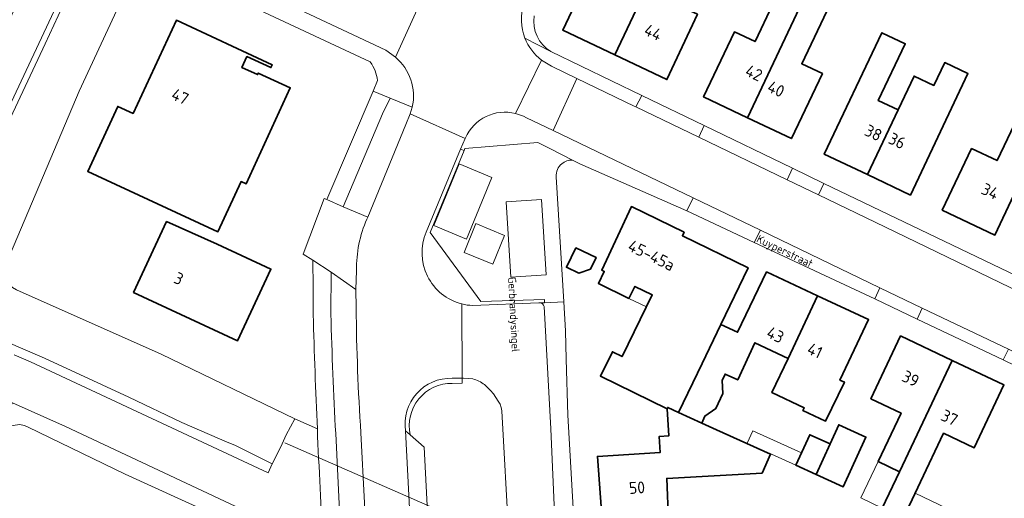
# Model space of a CAD drawing. Header units: metres. Extents: x 149984 to 156489, y 469398 to 478068.
# Tile 545 of 656: x 154015 to 154127, y 473764 to 473818. Entities that reach past the tile are written whole.
import ezdxf
from ezdxf.enums import TextEntityAlignment as Align

# ---------------------------------------------------------------- set-up
doc = ezdxf.new("R2010")
doc.units = ezdxf.units.M
doc.header["$LTSCALE"] = 0.75
for name, color, linetype, lineweight in [('B-WE-KW-KUNSTWERK_DUIKER-G', 6, 'Continuous', 18), ('B-WE-OG-BEBOUWING-GV', 6, 'Continuous', 35), ('B-WE-OG-BEBOUWING-T18', 1, 'Continuous', 18), ('B-WE-OG-BEBOUWING_LUIFEL-GV', 6, 'Continuous', 18), ('B-WE-OG-TERREIN_BEGROEID-GV', 252, 'Continuous', 18), ('B-WE-OG-TERREIN_ERF-GV', 252, 'Continuous', 18), ('B-WE-OG-TERREIN_OEVER-GV', 252, 'Continuous', 18), ('B-WE-OG-TOPOGRAFIE-T18', 7, 'Continuous', 18), ('B-WE-OG-WATER-GV', 252, 'Continuous', 18), ('B-WE-VH-OPENVERHARDING_BETONSTRAATSTEEN-GV', 252, 'Continuous', 18), ('B-WE-VH-OPENVERHARDING_STRAATBAKSTEEN-GV', 252, 'Continuous', 18), ('B-WE-VH-OPENVERHARDING_TEGEL-GV', 252, 'Continuous', 18)]:
    doc.layers.add(name, color=color, linetype=linetype, lineweight=lineweight)
doc.styles.add('NLCS-ISO-M500-T18', font='NLCS-ISO.ttf', dxfattribs={"height": 0.9})
doc.styles.add('NLCS-ISO-M750-T18', font='NLCS-ISO.ttf', dxfattribs={"height": 1.35})

msp = doc.modelspace()

# ---------------------------------------------------------------- linework, layer by layer
at = {"layer": 'B-WE-KW-KUNSTWERK_DUIKER-G', "flags": 128}
msp.add_lwpolyline([(154066.039, 473760.692), (154044.939, 473769.919)], dxfattribs=at)
at = {"layer": 'B-WE-OG-BEBOUWING-GV', "flags": 128}
for points in [[(154085.935, 473821.384), (154086.79, 473823.165), (154086.85, 473823.292), (154089.688, 473829.268), (154089.375, 473829.416), (154087.678, 473830.222), (154086.75, 473828.264), (154084.848, 473824.237), (154084.273, 473824.508), (154083.372, 473822.599), (154080.024, 473824.184), (154076.523, 473816.803), (154082.437, 473813.997)], [(154103.42, 473819.32), (154097.506, 473806.849), (154102.508, 473804.477), (154106.013, 473811.867), (154103.673, 473812.976), (154108.679, 473823.53), (154106.018, 473824.806)], [(154082.437, 473813.997), (154088.35, 473811.192), (154091.818, 473818.597), (154088.062, 473820.376), (154085.935, 473821.384)], [(154097.506, 473806.849), (154103.42, 473819.32), (154102.037, 473819.975), (154101.637, 473819.131), (154100.386, 473819.739), (154098.374, 473815.492), (154096.03, 473816.603), (154092.524, 473809.212)], [(154027.707, 473807.322), (154025.955, 473808.132), (154022.54, 473800.75), (154037.334, 473793.906), (154039.965, 473799.594), (154040.532, 473799.333), (154045.557, 473810.248), (154041.922, 473811.921), (154041.843, 473811.749), (154040.068, 473812.556), (154040.631, 473813.794), (154043.362, 473812.552), (154043.5, 473812.857), (154032.627, 473817.929)], [(154114.611, 473807.733), (154112.371, 473808.796), (154115.431, 473815.247), (154112.784, 473816.503), (154106.239, 473802.707), (154111.127, 473800.388)], [(154111.127, 473800.388), (154116.015, 473798.069), (154122.56, 473811.866), (154119.921, 473813.117), (154118.687, 473810.515), (154116.437, 473811.582), (154114.611, 473807.733)], [(154122.96, 473803.353), (154119.638, 473796.351), (154125.62, 473793.514), (154127.784, 473798.077), (154127.81, 473798.131), (154129.403, 473797.375), (154133.264, 473805.514), (154128.596, 473807.728), (154125.867, 473801.974)], [(154094.479, 473783.363), (154097.575, 473789.816), (154090.115, 473793.454), (154090.307, 473793.849), (154084.317, 473796.761), (154080.941, 473789.543), (154081.237, 473789.398), (154080.566, 473788.034), (154084.038, 473786.326), (154084.709, 473787.69), (154086.683, 473786.719), (154083.267, 473779.72), (154082.153, 473780.264), (154080.802, 473777.495), (154088.377, 473773.797), (154088.452, 473773.95), (154089.676, 473773.353), (154092.349, 473778.923)], [(154027.741, 473787.004), (154039.558, 473781.491), (154043.357, 473789.65), (154037.256, 473792.49), (154031.494, 473795.062)], [(154078, 473792.088), (154076.934, 473789.866), (154078.327, 473789.197), (154079.661, 473789.666), (154080.295, 473790.986)], [(154092.349, 473778.923), (154089.676, 473773.353), (154092.313, 473772.158), (154092.67, 473772.931), (154093.918, 473773.802), (154094.72, 473775.537), (154094.644, 473777.02), (154094.969, 473777.722), (154096.401, 473777.061), (154098.355, 473781.292), (154102.116, 473779.517), (154105.473, 473786.632), (154099.674, 473789.342), (154096.386, 473782.481), (154094.479, 473783.363)], [(154105.473, 473786.632), (154102.116, 473779.517), (154100.28, 473775.625), (154103.958, 473773.887), (154103.815, 473773.584), (154106.383, 473772.386), (154108.514, 473776.82), (154108.016, 473777.055), (154111.272, 473783.922)], [(154120.781, 473779.28), (154114.908, 473782.063), (154111.53, 473774.933), (154114.952, 473773.309), (154112.342, 473767.802), (154114.776, 473766.645)], [(154120.781, 473779.28), (154114.776, 473766.645), (154112.808, 473762.505), (154115.211, 473761.365), (154116.209, 473763.469), (154117.175, 473765.505), (154119.788, 473771.016), (154123.277, 473769.367), (154126.655, 473776.497)], [(154089.676, 473773.353), (154088.452, 473773.95), (154088.377, 473773.797), (154088.561, 473770.703), (154087.464, 473770.631), (154087.587, 473768.835), (154080.462, 473768.383), (154081.051, 473760.595), (154088.548, 473761.03), (154088.339, 473765.876), (154092.354, 473766.092), (154099.17, 473766.467), (154100.112, 473768.627), (154093.998, 473771.395), (154092.313, 473772.158)], [(154106.892, 473769.8), (154105.315, 473766.332), (154108.398, 473764.93), (154110.963, 473770.572), (154107.879, 473771.974)], [(154105.315, 473766.332), (154106.892, 473769.8), (154104.589, 473770.847), (154103.012, 473767.378)]]:
    msp.add_lwpolyline(points, close=True, dxfattribs=at)
at = {"layer": 'B-WE-OG-BEBOUWING_LUIFEL-GV', "flags": 128}
for points in [[(154084.038, 473786.326), (154086.019, 473785.359), (154086.683, 473786.719), (154084.709, 473787.69)], [(154103.012, 473767.378), (154103.643, 473768.766), (154098.103, 473771.284), (154097.472, 473769.896)], [(154114.776, 473766.645), (154112.342, 473767.802), (154110.374, 473763.662), (154112.808, 473762.505)], [(154116.551, 473764.19), (154115.212, 473761.367), (154120.676, 473758.774), (154121.892, 473761.337), (154122.015, 473761.597)]]:
    msp.add_lwpolyline(points, close=True, dxfattribs=at)
at = {"layer": 'B-WE-OG-TERREIN_BEGROEID-GV', "flags": 128}
for points in [[(153970.325, 473715.9), (154021.573, 473825.082), (154021.987, 473825.965), (154022.866, 473827.838), (154022.688, 473827.853), (154022.255, 473827.834), (154021.819, 473827.76), (154021.362, 473827.62), (154020.932, 473827.422), (154020.525, 473827.163), (154020.184, 473826.877), (154019.941, 473826.622), (154019.586, 473826.131), (154019.342, 473825.642), (154017.594, 473826.45), (154015.679, 473822.381), (154009.978, 473810.265)], [(154053.042, 473785.257), (154053.021, 473787.333), (154050.192, 473789.3), (154050.177, 473784.553)], [(154048.631, 473771.505), (154046.086, 473772.643), (154045.094, 473770.827), (154044.477, 473769.475), (154043.509, 473767.519), (154043.044, 473766.523), (154016.021, 473779.134), (154014.181, 473779.922)], [(154066.296, 473777.181), (154065.258, 473777.272), (154065.073, 473777.265), (154065.077, 473776.702), (154063.964, 473776.674)], [(154059.197, 473770.82), (154060.755, 473769.439), (154062.899, 473728.123), (154064.886, 473688.625), (154062.946, 473686.498), (154062.957, 473686.322), (154062.977, 473686.039), (154074.071, 473685.947), (154074.04, 473686.53), (154072.47, 473715.39), (154071.15, 473743.64), (154070.38, 473759.15), (154069.58, 473773.54), (154069.51, 473773.94), (154069.39, 473774.32), (154069.19, 473774.67), (154068.65, 473775.49), (154068.31, 473775.88), (154067.63, 473776.53)], [(153968.186, 473716.816), (153967.695, 473715.787), (153968.511, 473712.161), (153968.216, 473711.496), (153979.323, 473706.319), (153982.712, 473713.557), (153996.99, 473743.53), (154000, 473749.938), (154009.319, 473769.779), (154011.98, 473775.35), (154014.01, 473774.448), (154020.01, 473771.78), (154049.294, 473758.027)], [(154050.723, 473770.964), (154051.481, 473754.958), (154054.394, 473755.143), (154053.586, 473771.049)]]:
    msp.add_lwpolyline(points, dxfattribs=at)
msp.add_lwpolyline([(154054.358, 473795.57), (154058.681, 473806.073), (154059.188, 473807.283), (154059.421, 473808.038), (154056.888, 473809.085), (154056.036, 473807.312), (154051.559, 473796.738)], close=True, dxfattribs=at)
at = {"layer": 'B-WE-OG-TERREIN_BEGROEID-GV'}
for points in [[(154053.586, 473771.049, -0.0147803), (154053.042, 473785.257)], [(154050.177, 473784.553, 0.0085373), (154050.723, 473770.964)], [(154063.964, 473776.674, 0.4857263), (154059.197, 473770.82)], [(154067.63, 473776.53, 0.0952093), (154066.296, 473777.181)], [(154049.294, 473758.027, -0.0030419), (154048.631, 473771.505)]]:
    msp.add_lwpolyline(points, format="xyb", dxfattribs=at)
at = {"layer": 'B-WE-OG-TERREIN_ERF-GV', "flags": 128}
for points in [[(154084.848, 473824.237), (154086.75, 473828.264), (154087.678, 473830.222), (154089.375, 473829.416), (154089.688, 473829.268), (154089.788, 473829.48), (154091.844, 473828.515), (154088.931, 473822.309), (154086.85, 473823.292), (154086.79, 473823.165), (154085.935, 473821.384), (154088.062, 473820.376), (154091.818, 473818.597), (154088.35, 473811.192), (154082.437, 473813.997), (154076.523, 473816.803), (154080.024, 473824.184), (154083.372, 473822.599), (154084.273, 473824.508)], [(154097.506, 473806.849), (154092.524, 473809.212), (154096.03, 473816.603), (154098.374, 473815.492), (154100.386, 473819.739), (154101.637, 473819.131), (154102.037, 473819.975), (154103.42, 473819.32), (154106.018, 473824.806), (154108.679, 473823.53), (154103.673, 473812.976), (154106.013, 473811.867), (154102.508, 473804.477)], [(154027.707, 473807.322), (154032.627, 473817.929), (154043.5, 473812.857), (154043.362, 473812.552), (154040.631, 473813.794), (154040.068, 473812.556), (154041.843, 473811.749), (154041.922, 473811.921), (154045.557, 473810.248), (154040.532, 473799.333), (154039.965, 473799.594), (154037.334, 473793.906), (154022.54, 473800.75), (154025.955, 473808.132)], [(154118.687, 473810.515), (154119.921, 473813.117), (154122.56, 473811.866), (154116.015, 473798.069), (154111.127, 473800.388), (154106.239, 473802.707), (154112.784, 473816.503), (154115.431, 473815.247), (154112.371, 473808.796), (154114.611, 473807.733), (154116.437, 473811.582)], [(154122.96, 473803.353), (154125.867, 473801.974), (154128.596, 473807.728), (154133.264, 473805.514), (154129.403, 473797.375), (154127.81, 473798.131), (154127.784, 473798.077), (154125.62, 473793.514), (154119.638, 473796.351)], [(154027.741, 473787.004), (154031.494, 473795.062), (154037.256, 473792.49), (154043.357, 473789.65), (154039.558, 473781.491)], [(154078, 473792.088), (154080.295, 473790.986), (154079.661, 473789.666), (154078.327, 473789.197), (154076.934, 473789.866)], [(154120.781, 473779.28), (154126.655, 473776.497), (154123.277, 473769.367), (154119.788, 473771.016), (154117.175, 473765.505), (154116.209, 473763.469), (154115.211, 473761.365), (154112.808, 473762.505), (154114.776, 473766.645), (154112.342, 473767.802), (154114.952, 473773.309), (154111.53, 473774.933), (154114.908, 473782.063)], [(154106.892, 473769.8), (154107.879, 473771.974), (154110.963, 473770.572), (154108.398, 473764.93), (154105.315, 473766.332), (154103.012, 473767.378), (154104.589, 473770.847)]]:
    msp.add_lwpolyline(points, close=True, dxfattribs=at)
for points in [[(154054.653, 473813.19), (154028.903, 473825.236), (154027.848, 473823.187), (154027.374, 473822.267), (154027.322, 473822.292), (154021.58, 473809.86), (154013.76, 473791.44), (154013.6, 473791.12), (154013.35, 473790.42), (154013.33, 473789.94), (154013.28, 473789.58), (154013.35, 473789.19), (154013.36, 473788.87), (154013.42, 473788.46), (154013.58, 473788.03), (154013.76, 473787.81), (154013.99, 473787.58), (154014.46, 473787.29), (154030.9, 473780.01), (154046.086, 473772.643), (154048.631, 473771.505)], [(154075.155, 473814.372), (154085.498, 473809.366), (154092.596, 473805.972), (154102.637, 473801.115), (154106.187, 473799.386), (154136.278, 473784.951)], [(154048.151, 473784.496), (154048.145, 473787.581), (154048.109, 473790.677), (154047.009, 473791.342), (154049.423, 473797.672), (154049.698, 473797.557), (154054.957, 473809.884), (154055.46, 473811.099)], [(154078.292, 473801.706), (154077.609, 473802.047)], [(154161.656, 473762.515), (154150.237, 473768.007), (154142.167, 473771.848), (154132.401, 473776.491), (154126.568, 473779.332), (154116.788, 473783.98), (154111.967, 473786.272), (154098.28, 473792.666), (154090.606, 473796.285), (154078.446, 473801.629)], [(154075.786, 473800.152), (154076.626, 473785.948), (154076.827, 473782.644), (154076.922, 473779.419), (154077.11, 473773.06), (154077.792, 473761.17)], [(154081.051, 473760.595), (154080.462, 473768.383), (154087.587, 473768.835), (154087.464, 473770.631), (154088.561, 473770.703), (154088.377, 473773.797), (154080.802, 473777.495), (154082.153, 473780.264), (154083.267, 473779.72), (154086.683, 473786.719), (154084.709, 473787.69), (154084.038, 473786.326), (154080.566, 473788.034), (154081.237, 473789.398), (154080.941, 473789.543), (154084.317, 473796.761), (154090.307, 473793.849), (154090.115, 473793.454), (154097.575, 473789.816), (154094.479, 473783.363), (154096.386, 473782.481), (154099.674, 473789.342), (154105.473, 473786.632), (154111.272, 473783.922), (154108.016, 473777.055), (154108.514, 473776.82), (154106.383, 473772.386), (154103.815, 473773.584), (154103.958, 473773.887), (154100.28, 473775.625), (154102.116, 473779.517), (154098.355, 473781.292), (154096.401, 473777.061), (154094.969, 473777.722), (154094.644, 473777.02), (154094.72, 473775.537), (154093.918, 473773.802), (154092.67, 473772.931), (154092.313, 473772.158), (154093.998, 473771.395), (154100.112, 473768.627), (154099.17, 473766.467), (154092.354, 473766.092), (154088.339, 473765.876), (154088.548, 473761.03)], [(154049.946, 473686.253), (154052.902, 473686.203), (154052.807, 473689.841), (154052.086, 473704.318), (154051.825, 473708.579), (154051.113, 473722.048), (154050.998, 473724.486), (154050.835, 473727.964), (154050.686, 473731.129), (154045.055, 473729.371), (154042.873, 473730.356), (154022.168, 473739.876), (154021.103, 473741.607), (154025.963, 473743.538), (154048.865, 473732.686), (154050.654, 473731.814), (154050.485, 473735.392), (154050.448, 473736.098), (154049.393, 473756.046), (154026.8, 473766.36), (154015.78, 473771.69), (154015.34, 473771.88), (154014.77, 473771.99)]]:
    msp.add_lwpolyline(points, dxfattribs=at)
at = {"layer": 'B-WE-OG-TERREIN_ERF-GV'}
for points in [[(154073.259, 473818.408, 0.2973502), (154075.155, 473814.372)], [(154055.46, 473811.099, 0.1285152), (154054.653, 473813.19)], [(154077.609, 473802.047, 0.1871725), (154076.397, 473801.628)], [(154076.397, 473801.628, 0.2402864), (154075.786, 473800.152)], [(154078.446, 473801.629, 0.031169), (154078.292, 473801.706)], [(154048.631, 473771.505, -0.002924), (154048.151, 473784.496)]]:
    msp.add_lwpolyline(points, format="xyb", dxfattribs=at)
at = {"layer": 'B-WE-OG-TERREIN_OEVER-GV', "flags": 128}
msp.add_lwpolyline([(154021.573, 473825.082), (153970.325, 473715.9), (153970.962, 473715.626), (153990.78, 473757.9), (153997.93, 473772.91), (154000, 473777.383), (154005.26, 473788.75), (154017.71, 473815.24), (154022.145, 473824.817)], close=True, dxfattribs=at)
msp.add_lwpolyline([(154014.181, 473779.922), (154016.021, 473779.134), (154043.044, 473766.523), (154043.509, 473767.519), (154040.3, 473769.14), (154039.25, 473769.65), (154038.4, 473769.99), (154033.24, 473772.24), (154027.21, 473775.09), (154017.62, 473779.53), (154013.24, 473781.44)], dxfattribs=at)
at = {"layer": 'B-WE-OG-WATER-GV', "flags": 128}
for points in [[(154013.76, 473791.44), (154021.58, 473809.86), (154027.322, 473822.292), (154022.145, 473824.817), (154017.71, 473815.24), (154005.26, 473788.75)], [(154013.24, 473781.44), (154017.62, 473779.53), (154027.21, 473775.09), (154033.24, 473772.24), (154038.4, 473769.99), (154039.25, 473769.65), (154040.3, 473769.14), (154043.509, 473767.519), (154044.477, 473769.475), (154045.094, 473770.827), (154046.086, 473772.643), (154030.9, 473780.01), (154014.46, 473787.29)]]:
    msp.add_lwpolyline(points, dxfattribs=at)
at = {"layer": 'B-WE-VH-OPENVERHARDING_BETONSTRAATSTEEN-GV', "flags": 128}
for points in [[(154060.363, 473819.978), (154057.496, 473813.733)], [(154071.157, 473807.334), (154074.118, 473813.403)], [(154059.421, 473808.038), (154059.188, 473807.283), (154065.439, 473804.48), (154065.469, 473804.567)], [(154061.006, 473793.856), (154064.897, 473803.296), (154065.439, 473804.48), (154059.188, 473807.283), (154058.681, 473806.073), (154054.358, 473795.57)], [(154054.253, 473795.341), (154054.358, 473795.57), (154051.559, 473796.738), (154049.698, 473797.557), (154049.423, 473797.672), (154047.009, 473791.342), (154048.109, 473790.677), (154050.192, 473789.3), (154053.021, 473787.333), (154053.075, 473789.491)], [(154054.358, 473795.57), (154054.253, 473795.341)], [(154053.075, 473789.491), (154053.021, 473787.333), (154053.042, 473785.257)], [(154063.937, 473777.255), (154065.073, 473777.265), (154065.047, 473785.695)], [(154063.964, 473776.674), (154065.077, 473776.702), (154065.073, 473777.265), (154063.937, 473777.255)], [(154053.586, 473771.049), (154054.394, 473755.143), (154054.608, 473751.085), (154054.847, 473746.771), (154055.384, 473735.941), (154055.942, 473725.084), (154057.666, 473690.618), (154057.768, 473687.313), (154062.89, 473687.589), (154060.886, 473728.101), (154058.664, 473771.289)], [(154058.664, 473771.289), (154059.197, 473770.82)]]:
    msp.add_lwpolyline(points, dxfattribs=at)
at = {"layer": 'B-WE-VH-OPENVERHARDING_BETONSTRAATSTEEN-GV'}
for points in [[(154072.215, 473815.898, -0.1744335), (154072.099, 473819.785)], [(154074.118, 473813.403, -0.1396496), (154072.215, 473815.898)], [(154057.496, 473813.733, -0.280063), (154059.421, 473808.038)], [(154065.469, 473804.567, -0.3658352), (154071.157, 473807.334)], [(154053.075, 473789.491, -0.1049692), (154054.253, 473795.341)], [(154054.253, 473795.341, 0.1049692), (154053.075, 473789.491)], [(154065.047, 473785.695, -0.4594114), (154061.006, 473793.856)], [(154053.042, 473785.257, 0.0147803), (154053.586, 473771.049)], [(154063.937, 473777.255, 0.4672081), (154058.664, 473771.289)], [(154058.664, 473771.289, -0.4672081), (154063.937, 473777.255)], [(154059.197, 473770.82, -0.4857263), (154063.964, 473776.674)]]:
    msp.add_lwpolyline(points, format="xyb", dxfattribs=at)
at = {"layer": 'B-WE-VH-OPENVERHARDING_BETONSTRAATSTEEN-GV', "flags": 128}
for points in [[(154074.118, 473813.403), (154071.157, 473807.334), (154072.042, 473807.01), (154072.403, 473806.846), (154075.434, 473805.387), (154078.132, 473811.323), (154075.255, 473812.711)], [(154091.969, 473804.641), (154092.596, 473805.972), (154085.498, 473809.366), (154084.816, 473808.075)], [(154106.187, 473799.386), (154102.637, 473801.115), (154102.003, 473799.802), (154105.57, 473798.079)], [(154098.28, 473792.666), (154098.973, 473794.061), (154091.322, 473797.738), (154090.606, 473796.285)], [(154117.36, 473785.229), (154112.53, 473787.538), (154111.967, 473786.272), (154116.788, 473783.98)], [(154127.151, 473780.549), (154126.568, 473779.332), (154132.401, 473776.491), (154133.046, 473777.752)], [(154062.946, 473686.498), (154064.886, 473688.625), (154062.899, 473728.123), (154060.755, 473769.439), (154059.197, 473770.82), (154058.664, 473771.289), (154060.886, 473728.101), (154062.89, 473687.589)]]:
    msp.add_lwpolyline(points, close=True, dxfattribs=at)
at = {"layer": 'B-WE-VH-OPENVERHARDING_STRAATBAKSTEEN-GV', "flags": 128}
for points in [[(154059.359, 473820.353), (154059.15, 473820.445), (154058.511, 473820.77), (154058.499, 473820.776), (154037.216, 473830.797), (154037.197, 473830.806), (154036.785, 473830.972), (154035.275, 473831.633), (154031.524, 473833.437), (154028.284, 473834.944), (154025.586, 473829.016), (154056.427, 473814.542), (154057.496, 473813.733), (154060.363, 473819.978)], [(154117.36, 473785.229), (154127.151, 473780.549), (154133.046, 473777.752), (154142.73, 473773.1), (154150.88, 473769.185), (154162.193, 473763.792), (154164.947, 473769.436), (154154.613, 473774.398), (154148.966, 473777.143), (154141.931, 473780.562), (154135.585, 473783.577), (154112.018, 473795.004), (154105.57, 473798.079), (154102.003, 473799.802), (154091.969, 473804.641), (154084.816, 473808.075), (154084.637, 473808.183), (154078.132, 473811.323), (154075.434, 473805.387), (154091.322, 473797.738), (154098.973, 473794.061), (154112.53, 473787.538)]]:
    msp.add_lwpolyline(points, close=True, dxfattribs=at)
at = {"layer": 'B-WE-VH-OPENVERHARDING_STRAATBAKSTEEN-GV'}
for points in [[(154066.26, 473785.534, -0.0651831), (154065.047, 473785.695)], [(154074.409, 473785.406, 0.3339261), (154073.913, 473785.817)], [(154066.296, 473777.181, -0.0952093), (154067.63, 473776.53)]]:
    msp.add_lwpolyline(points, format="xyb", dxfattribs=at)
at = {"layer": 'B-WE-VH-OPENVERHARDING_STRAATBAKSTEEN-GV', "flags": 128}
for points in [[(154065.047, 473785.695), (154065.073, 473777.265), (154065.258, 473777.272), (154066.296, 473777.181)], [(154073.913, 473785.817), (154073.815, 473785.812), (154066.26, 473785.534)], [(154075.615, 473761.081), (154075.16, 473771.51), (154074.409, 473785.406)], [(154067.63, 473776.53), (154068.31, 473775.88), (154068.65, 473775.49), (154069.19, 473774.67), (154069.39, 473774.32), (154069.51, 473773.94), (154069.58, 473773.54), (154070.38, 473759.15)]]:
    msp.add_lwpolyline(points, dxfattribs=at)
at = {"layer": 'B-WE-VH-OPENVERHARDING_TEGEL-GV', "flags": 128}
for points in [[(154057.496, 473813.733), (154056.427, 473814.542), (154025.586, 473829.016)], [(154017.872, 473827.041), (154017.594, 473826.45), (154019.342, 473825.642), (154019.586, 473826.131), (154019.941, 473826.622), (154020.184, 473826.877), (154020.525, 473827.163), (154020.932, 473827.422), (154021.362, 473827.62), (154021.819, 473827.76), (154022.255, 473827.834), (154022.688, 473827.853), (154022.866, 473827.838), (154023.177, 473827.811), (154023.595, 473827.719), (154028.836, 473825.267), (154028.903, 473825.236), (154054.653, 473813.19)], [(154072.215, 473815.898), (154075.155, 473814.372)], [(154074.118, 473813.403), (154075.255, 473812.711), (154078.132, 473811.323), (154084.637, 473808.183), (154084.816, 473808.075), (154085.498, 473809.366), (154075.155, 473814.372), (154072.215, 473815.898)], [(154055.46, 473811.099), (154054.957, 473809.884), (154056.888, 473809.085), (154059.421, 473808.038)], [(154078.446, 473801.629), (154090.606, 473796.285), (154091.322, 473797.738), (154075.434, 473805.387), (154072.403, 473806.846), (154072.042, 473807.01), (154071.157, 473807.334)], [(154065.469, 473804.567), (154065.439, 473804.48), (154064.897, 473803.296), (154065.297, 473803.135), (154065.389, 473803.36), (154073.689, 473804.037), (154075.129, 473803.325), (154077.609, 473802.047), (154078.292, 473801.706)], [(154074.462, 473785.843), (154074.449, 473786.206), (154067.227, 473785.985), (154061.464, 473793.802), (154065.297, 473803.135), (154064.897, 473803.296), (154061.006, 473793.856)], [(154065.297, 473803.135), (154061.464, 473793.802), (154067.227, 473785.985), (154074.449, 473786.206), (154074.462, 473785.843), (154076.626, 473785.948), (154075.786, 473800.152)], [(154077.609, 473802.047), (154075.129, 473803.325), (154073.689, 473804.037), (154065.389, 473803.36), (154065.297, 473803.135)], [(154048.109, 473790.677), (154048.145, 473787.581), (154048.151, 473784.496)], [(154050.177, 473784.553), (154050.192, 473789.3), (154048.109, 473790.677)], [(154066.26, 473785.534), (154073.815, 473785.812), (154073.913, 473785.817), (154074.462, 473785.843)], [(154074.409, 473785.406), (154075.16, 473771.51), (154075.615, 473761.081), (154077.792, 473761.17), (154077.11, 473773.06), (154076.922, 473779.419), (154076.827, 473782.644), (154076.626, 473785.948), (154074.462, 473785.843), (154073.913, 473785.817)], [(154049.294, 473758.027), (154049.393, 473756.046), (154050.448, 473736.098), (154050.485, 473735.392), (154050.654, 473731.814), (154050.673, 473731.405), (154050.686, 473731.129), (154050.835, 473727.964), (154050.998, 473724.486), (154051.113, 473722.048), (154051.825, 473708.579), (154052.086, 473704.318), (154052.807, 473689.841), (154052.902, 473686.203), (154054.97, 473686.155), (154054.89, 473690.173), (154052.959, 473724.917), (154052.433, 473735.732), (154051.662, 473750.969), (154051.481, 473754.958), (154050.723, 473770.964)]]:
    msp.add_lwpolyline(points, dxfattribs=at)
at = {"layer": 'B-WE-VH-OPENVERHARDING_TEGEL-GV'}
for points in [[(154072.099, 473819.785, 0.1744335), (154072.215, 473815.898)], [(154075.155, 473814.372, -0.2973502), (154073.259, 473818.408)], [(154072.215, 473815.898, 0.1396496), (154074.118, 473813.403)], [(154054.653, 473813.19, -0.1285152), (154055.46, 473811.099)], [(154059.421, 473808.038, 0.280063), (154057.496, 473813.733)], [(154071.157, 473807.334, 0.3658352), (154065.469, 473804.567)], [(154076.397, 473801.628, -0.1871725), (154077.609, 473802.047)], [(154075.786, 473800.152, -0.2402864), (154076.397, 473801.628)], [(154078.292, 473801.706, -0.031169), (154078.446, 473801.629)], [(154061.006, 473793.856, 0.4594114), (154065.047, 473785.695)], [(154065.047, 473785.695, 0.0651831), (154066.26, 473785.534)], [(154073.913, 473785.817, -0.3339261), (154074.409, 473785.406)], [(154048.151, 473784.496, 0.002924), (154048.631, 473771.505)], [(154050.723, 473770.964, -0.0085373), (154050.177, 473784.553)], [(154048.631, 473771.505, 0.0030419), (154049.294, 473758.027)]]:
    msp.add_lwpolyline(points, format="xyb", dxfattribs=at)
at = {"layer": 'B-WE-VH-OPENVERHARDING_TEGEL-GV', "flags": 128}
for points in [[(154049.698, 473797.557), (154051.559, 473796.738), (154056.036, 473807.312), (154056.888, 473809.085), (154054.957, 473809.884)], [(154092.596, 473805.972), (154091.969, 473804.641), (154102.003, 473799.802), (154102.637, 473801.115)], [(154061.857, 473794.614), (154065.58, 473793.045), (154068.467, 473800.052), (154064.744, 473801.62)], [(154061.857, 473794.614), (154064.744, 473801.62), (154068.467, 473800.052), (154065.58, 473793.045)], [(154106.187, 473799.386), (154105.57, 473798.079), (154112.018, 473795.004), (154135.585, 473783.577), (154136.278, 473784.951)], [(154070.613, 473788.755), (154074.623, 473789.012), (154074.103, 473797.548), (154070.093, 473797.292)], [(154070.613, 473788.755), (154070.093, 473797.292), (154074.103, 473797.548), (154074.623, 473789.012)], [(154065.303, 473791.555), (154068.569, 473790.214), (154069.909, 473793.48), (154066.644, 473794.82)], [(154065.303, 473791.555), (154066.644, 473794.82), (154069.909, 473793.48), (154068.569, 473790.214)], [(154098.973, 473794.061), (154098.28, 473792.666), (154111.967, 473786.272), (154112.53, 473787.538)], [(154117.36, 473785.229), (154116.788, 473783.98), (154126.568, 473779.332), (154127.151, 473780.549)], [(154014.01, 473774.448), (154012.03, 473770.69), (154012.31, 473771.01), (154012.66, 473771.31), (154012.99, 473771.52), (154013.33, 473771.69), (154013.69, 473771.82), (154014.07, 473771.9), (154014.77, 473771.99), (154015.34, 473771.88), (154015.78, 473771.69), (154026.8, 473766.36), (154049.393, 473756.046), (154049.294, 473758.027), (154020.01, 473771.78)]]:
    msp.add_lwpolyline(points, close=True, dxfattribs=at)

# ---------------------------------------------------------------- texts
at = {"layer": 'B-WE-OG-BEBOUWING-T18', "style": 'NLCS-ISO-M750-T18'}
for s, rotation, p in [('44', 334.7, (154086.788, 473816.553)), ('42', 334.7, (154098.243, 473811.936)), ('40', 334.7, (154100.755, 473810.116)), ('47', 335.2, (154033.045, 473809.259)), ('38', 334.6, (154111.819, 473805.137)), ('36', 334.6, (154114.511, 473804.232)), ('34', 334.6, (154125.079, 473798.488)), ('45-45a', 333.9, (154086.599, 473791.218)), ('3', 335.1, (154032.89, 473788.585)), ('43', 334.5, (154100.684, 473782.193)), ('41', 334.7, (154105.172, 473780.393)), ('39', 334.6, (154116.051, 473777.215)), ('37', 334.7, (154120.467, 473772.779)), ('50', 3.3, (154084.952, 473764.828))]:
    msp.add_text(s, height=1.35, rotation=rotation, dxfattribs=at).set_placement(p, align=Align.MIDDLE)
at = {"layer": 'B-WE-OG-TOPOGRAFIE-T18', "style": 'NLCS-ISO-M500-T18'}
for s, rotation, p in [('Kuyperstraat', 334.3, (154101.691, 473791.58)), ('Gerbrandysingel', 272.9, (154070.833, 473784.5))]:
    msp.add_text(s, height=0.9, rotation=rotation, dxfattribs=at).set_placement(p, align=Align.MIDDLE)

doc.saveas('drawing.dxf')
